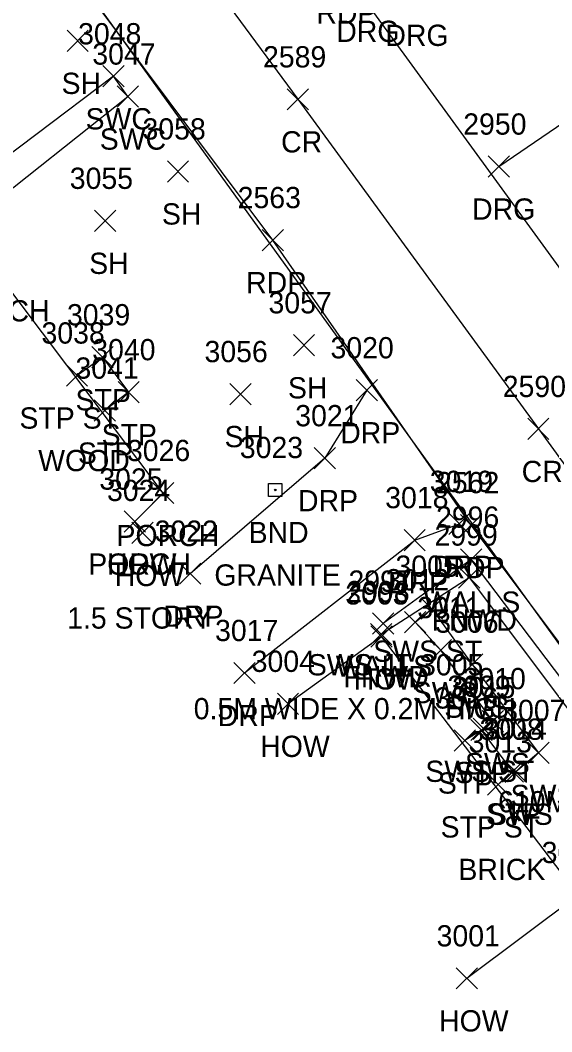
# Model space of a CAD drawing. Extents: x 1634209 to 1639641, y 608564 to 612258.
# Drawn here: x 1639348 to 1639398, y 610871.9 to 610967 of the extents above; entities that cross this region are included whole.
import ezdxf

# ---------------------------------------------------------------- set-up
doc = ezdxf.new("R2010")
doc.units = 0
for name, color, linetype in [('D_C', 7, 'Continuous'), ('DCP', 7, 'Continuous'), ('L_A', 7, 'Continuous'), ('L_C', 7, 'Continuous'), ('L_I', 7, 'Continuous'), ('L_TIC', 7, 'Continuous'), ('LBC', 7, 'Continuous'), ('LBF', 7, 'Continuous'), ('LFNC', 7, 'Continuous'), ('LWS', 7, 'Continuous'), ('M_A', 7, 'Continuous'), ('M_C', 7, 'Continuous'), ('M_I', 7, 'Continuous'), ('MHBP', 7, 'Continuous'), ('P_A', 7, 'Continuous'), ('P_I', 7, 'Continuous'), ('P_TIC', 7, 'Continuous'), ('PET', 7, 'Continuous'), ('PRC', 7, 'Continuous'), ('R_A', 7, 'Continuous'), ('R_I', 7, 'Continuous'), ('R_TIC', 7, 'Continuous'), ('RDG', 7, 'Continuous'), ('RDP', 7, 'Continuous'), ('RSW', 7, 'Continuous')]:
    doc.layers.add(name, color=color, linetype=linetype)

msp = doc.modelspace()

# ---------------------------------------------------------------- linework, layer by layer
at = {"layer": 'DCP'}
msp.add_lwpolyline([(1639403.429, 610901.863), (1639347.242, 610979.754)], dxfattribs=at)
at = {"layer": 'L_TIC'}
for points in [[(1639352.446, 610964.103), (1639354.446, 610966.103)], [(1639354.446, 610964.103), (1639352.446, 610966.103)], [(1639361.882, 610951.815), (1639363.882, 610953.815)], [(1639363.882, 610951.815), (1639361.882, 610953.815)], [(1639355.044, 610947.171), (1639357.044, 610949.171)], [(1639357.044, 610947.171), (1639355.044, 610949.171)], [(1639373.732, 610935.459), (1639375.732, 610937.459)], [(1639375.732, 610935.459), (1639373.732, 610937.459)], [(1639354.789, 610934.333), (1639356.789, 610936.333)], [(1639356.789, 610934.333), (1639354.789, 610936.333)], [(1639352.384, 610932.617), (1639354.384, 610934.617)], [(1639354.384, 610932.617), (1639352.384, 610934.617)], [(1639357.243, 610931.049), (1639359.243, 610933.049)], [(1639359.243, 610931.049), (1639357.243, 610933.049)], [(1639367.771, 610930.87), (1639369.771, 610932.87)], [(1639369.771, 610930.87), (1639367.771, 610932.87)], [(1639355.012, 610929.316), (1639357.012, 610931.316)], [(1639357.012, 610929.316), (1639355.012, 610931.316)], [(1639360.478, 610921.562), (1639362.478, 610923.562)], [(1639362.478, 610921.562), (1639360.478, 610923.562)], [(1639357.822, 610918.876), (1639359.822, 610920.876)], [(1639359.822, 610918.876), (1639357.822, 610920.876)], [(1639357.822, 610918.876), (1639359.822, 610920.876)], [(1639359.822, 610918.876), (1639357.822, 610920.876)], [(1639358.544, 610917.804), (1639360.544, 610919.804)], [(1639360.544, 610917.804), (1639358.544, 610919.804)], [(1639389.461, 610915.297), (1639391.461, 610917.297)], [(1639391.461, 610915.297), (1639389.461, 610917.297)], [(1639389.271, 610913.61), (1639391.271, 610915.61)], [(1639391.271, 610913.61), (1639389.271, 610915.61)], [(1639381.172, 610909.274), (1639383.172, 610911.274)], [(1639383.172, 610909.274), (1639381.172, 610911.274)], [(1639380.978, 610908.284), (1639382.978, 610910.284)], [(1639382.978, 610908.284), (1639380.978, 610910.284)], [(1639381.03, 610908.072), (1639383.03, 610910.072)], [(1639383.03, 610908.072), (1639381.03, 610910.072)], [(1639372.23, 610901.729), (1639374.23, 610903.729)], [(1639374.23, 610901.729), (1639372.23, 610903.729)], [(1639390.43, 610899.263), (1639392.43, 610901.263)], [(1639392.43, 610899.263), (1639390.43, 610901.263)], [(1639388.862, 610898.281), (1639390.862, 610900.281)], [(1639390.862, 610898.281), (1639388.862, 610900.281)], [(1639393.385, 610895.365), (1639395.385, 610897.365)], [(1639395.385, 610895.365), (1639393.385, 610897.365)], [(1639391.986, 610894.148), (1639393.986, 610896.148)], [(1639393.986, 610894.148), (1639391.986, 610896.148)], [(1639389.051, 610875.903), (1639391.051, 610877.903)], [(1639391.051, 610875.903), (1639389.051, 610877.903)]]:
    msp.add_lwpolyline(points, dxfattribs=at)
at = {"layer": 'LBC'}
for points in [[(1639359.544, 610918.804), (1639358.822, 610919.876)], [(1639390.051, 610876.903), (1639400.499, 610884.745), (1639382.03, 610909.072), (1639373.23, 610902.729)]]:
    msp.add_lwpolyline(points, dxfattribs=at)
at = {"layer": 'LBF'}
for points in [[(1639358.822, 610919.876), (1639361.478, 610922.562), (1639345.524, 610943.704), (1639340.471, 610940.178), (1639335.049, 610947.51), (1639331.997, 610945.274)], [(1639353.384, 610933.617), (1639355.789, 610935.333), (1639358.243, 610932.049), (1639356.012, 610930.316)], [(1639392.986, 610895.148), (1639394.385, 610896.365), (1639391.43, 610900.263), (1639389.862, 610899.281)]]:
    msp.add_lwpolyline(points, dxfattribs=at)
at = {"layer": 'LFNC'}
msp.add_lwpolyline([(1639381.978, 610909.284), (1639390.271, 610914.61), (1639408.47, 610890.353)], dxfattribs=at)
at = {"layer": 'LWS'}
msp.add_lwpolyline([(1639409.159, 610891.598), (1639390.461, 610916.297), (1639382.172, 610910.274)], dxfattribs=at)
at = {"layer": 'MHBP'}
msp.add_lwpolyline([(1639371.409, 610923.471), (1639372.659, 610923.471), (1639372.659, 610922.221), (1639371.409, 610922.221)], close=True, dxfattribs=at)
msp.add_circle((1639372.034, 610922.846), 0.0833, dxfattribs=at)
at = {"layer": 'P_TIC'}
for points in [[(1639373.145, 610958.599), (1639375.145, 610960.599)], [(1639375.145, 610958.599), (1639373.145, 610960.599)], [(1639370.801, 610945.358), (1639372.801, 610947.358)], [(1639372.801, 610945.358), (1639370.801, 610947.358)], [(1639395.768, 610927.589), (1639397.768, 610929.589)], [(1639397.768, 610927.589), (1639395.768, 610929.589)], [(1639389.458, 610918.541), (1639391.458, 610920.541)], [(1639391.458, 610918.541), (1639389.458, 610920.541)]]:
    msp.add_lwpolyline(points, dxfattribs=at)
at = {"layer": 'PET'}
for points in [[(1639410.825, 610892.364), (1639390.458, 610919.541), (1639371.801, 610946.358), (1639349.879, 610975.696), (1639327.189, 611005.386), (1639302.754, 611038.38), (1639275.028, 611075.512), (1639248.834, 611108.817), (1639223.626, 611142.441), (1639205.296, 611166.276), (1639182.184, 611194.122), (1639165.678, 611212.038), (1639150.219, 611225.989), (1639136.405, 611234.042), (1639135.28, 611232.533), (1639130.918, 611235.275), (1639127.562, 611237.663), (1639124.139, 611238.638)], [(1639231.623, 611167.792), (1639256.202, 611134.454), (1639283.543, 611097.441), (1639314.632, 611055.995), (1639346.719, 611013.836), (1639378.41, 610971.724), (1639408.009, 610931.002), (1639426.871, 610904.613)]]:
    msp.add_lwpolyline(points, dxfattribs=at)
at = {"layer": 'PRC'}
msp.add_lwpolyline([(1639145.026, 611260.3), (1639159.742, 611243.634), (1639188.697, 611206.44), (1639218.548, 611167.285), (1639245.48, 611130.825), (1639271.83, 611094.919), (1639293.449, 611066.846), (1639319.074, 611033.054), (1639349.486, 610993.068), (1639374.145, 610959.599), (1639396.768, 610928.589), (1639419.083, 610897.866)], dxfattribs=at)
at = {"layer": 'R_TIC'}
for points in [[(1639355.828, 610960.768), (1639357.828, 610962.768)], [(1639357.828, 610960.768), (1639355.828, 610962.768)], [(1639357.164, 610958.862), (1639359.164, 610960.862)], [(1639359.164, 610958.862), (1639357.164, 610960.862)], [(1639392.051, 610952.274), (1639394.051, 610954.274)], [(1639394.051, 610952.274), (1639392.051, 610954.274)], [(1639379.649, 610931.229), (1639381.649, 610933.229)], [(1639381.649, 610931.229), (1639379.649, 610933.229)], [(1639375.68, 610924.838), (1639377.68, 610926.838)], [(1639377.68, 610924.838), (1639375.68, 610926.838)], [(1639388.341, 610918.658), (1639390.341, 610920.658)], [(1639390.341, 610918.658), (1639388.341, 610920.658)], [(1639384.14, 610917.131), (1639386.14, 610919.131)], [(1639386.14, 610917.131), (1639384.14, 610919.131)], [(1639363.023, 610913.973), (1639365.023, 610915.973)], [(1639365.023, 610913.973), (1639363.023, 610915.973)], [(1639385.748, 610910.68), (1639387.748, 610912.68)], [(1639387.748, 610910.68), (1639385.748, 610912.68)], [(1639384.189, 610909.403), (1639386.189, 610911.403)], [(1639386.189, 610909.403), (1639384.189, 610911.403)], [(1639386.588, 610906.787), (1639388.588, 610908.787)], [(1639388.588, 610906.787), (1639386.588, 610908.787)], [(1639389.547, 610905.416), (1639391.547, 610907.416)], [(1639391.547, 610905.416), (1639389.547, 610907.416)], [(1639368.139, 610904.628), (1639370.139, 610906.628)], [(1639370.139, 610904.628), (1639368.139, 610906.628)], [(1639391.5, 610900.1), (1639393.5, 610902.1)], [(1639393.5, 610900.1), (1639391.5, 610902.1)], [(1639390.646, 610899.382), (1639392.646, 610901.382)], [(1639392.646, 610899.382), (1639390.646, 610901.382)], [(1639395.787, 610897.108), (1639397.787, 610899.108)], [(1639397.787, 610897.108), (1639395.787, 610899.108)], [(1639393.657, 610895.339), (1639395.657, 610897.339)], [(1639395.657, 610895.339), (1639393.657, 610897.339)]]:
    msp.add_lwpolyline(points, dxfattribs=at)
at = {"layer": 'RDG'}
msp.add_lwpolyline([(1639393.051, 610953.274), (1639406.565, 610962.487), (1639423.196, 610974.538)], dxfattribs=at)
at = {"layer": 'RDP'}
for points in [[(1639380.649, 610932.229), (1639376.68, 610925.838), (1639364.023, 610914.973)], [(1639369.139, 610905.628), (1639385.14, 610918.131), (1639389.341, 610919.658)]]:
    msp.add_lwpolyline(points, dxfattribs=at)
at = {"layer": 'RSW'}
for points in [[(1639341.433, 610946.229), (1639343.921, 610948.574), (1639358.164, 610959.862), (1639356.828, 610961.768), (1639342.188, 610950.735), (1639339.124, 610949.361)], [(1639385.189, 610910.403), (1639386.748, 610911.68)], [(1639386.748, 610911.68), (1639390.547, 610906.416), (1639396.787, 610898.108), (1639394.657, 610896.339)], [(1639391.646, 610900.382), (1639392.5, 610901.1), (1639387.588, 610907.787), (1639385.189, 610910.403)]]:
    msp.add_lwpolyline(points, dxfattribs=at)

# ---------------------------------------------------------------- texts
at = {"layer": 'D_C'}
msp.add_text('610MM X 610MM', height=2, dxfattribs=at).set_placement((1639392.982, 610892.52))
at = {"layer": 'L_A'}
for s, p in [('SH', (1639351.935, 610960.103)), ('SH', (1639361.37, 610947.815)), ('SH', (1639354.532, 610943.171)), ('PORCH', (1639341.146, 610938.704)), ('SH', (1639373.22, 610931.459)), ('STP', (1639353.246, 610930.333)), ('STP ST', (1639347.975, 610928.617)), ('STP', (1639355.699, 610927.049)), ('SH', (1639367.259, 610926.87)), ('STP', (1639353.469, 610925.316)), ('PORCH', (1639357.1, 610917.562)), ('PORCH', (1639354.444, 610914.876)), ('HOW', (1639356.207, 610914.876)), ('HOW', (1639356.93, 610913.804)), ('WALLS', (1639386.004, 610911.297)), ('FNWD', (1639386.736, 610909.61)), ('WALLS', (1639377.715, 610905.274)), ('FNWD', (1639378.443, 610904.284)), ('HOW', (1639379.416, 610904.072)), ('HOW', (1639370.615, 610897.729)), ('STP', (1639388.887, 610895.263)), ('STP', (1639387.319, 610894.281)), ('STP', (1639391.842, 610891.365)), ('STP ST', (1639387.577, 610890.148)), ('HOW', (1639387.437, 610871.903))]:
    msp.add_text(s, height=2, dxfattribs=at).set_placement(p)
at = {"layer": 'L_C'}
for s, p in [('WOOD', (1639349.738, 610924.617)), ('1.5 STORY', (1639352.458, 610909.804)), ('0.5M WIDE X 0.2M HIGH', (1639364.361, 610901.274)), ('BRICK', (1639389.254, 610886.148))]:
    msp.add_text(s, height=2, dxfattribs=at).set_placement(p)
at = {"layer": 'L_I'}
for s, p in [('3058', (1639359.543, 610955.815)), ('3055', (1639352.705, 610951.171)), ('3057', (1639371.393, 610939.459)), ('3039', (1639352.443, 610938.333)), ('3038', (1639350.046, 610936.617)), ('3040', (1639354.818, 610935.049)), ('3056', (1639365.377, 610934.87)), ('3041', (1639353.24, 610933.316)), ('3026', (1639358.084, 610925.562)), ('3025', (1639355.483, 610922.876)), ('3025', (1639355.483, 610922.876)), ('3024', (1639356.206, 610921.804)), ('2996', (1639387.146, 610919.297)), ('2999', (1639387.004, 610917.61)), ('2997', (1639378.912, 610913.274)), ('3003', (1639378.613, 610912.072)), ('2998', (1639378.718, 610912.284)), ('3004', (1639369.812, 610905.729)), ('3015', (1639388.659, 610903.263)), ('3016', (1639387.036, 610902.281)), ('3014', (1639391.614, 610899.365)), ('3013', (1639390.215, 610898.148)), ('3002', (1639397.082, 610887.745)), ('3001', (1639387.201, 610879.903))]:
    msp.add_text(s, height=2, dxfattribs=at).set_placement(p)
at = {"layer": 'M_A'}
msp.add_text('BND', height=2, dxfattribs=at).set_placement((1639369.523, 610917.846))
at = {"layer": 'M_C'}
msp.add_text('GRANITE', height=2, dxfattribs=at).set_placement((1639366.302, 610913.846))
at = {"layer": 'M_I'}
msp.add_text('3023', height=2, dxfattribs=at).set_placement((1639368.696, 610925.846))
at = {"layer": 'P_A'}
for s, p in [('RDP', (1639375.898, 610966.724)), ('CR', (1639372.578, 610954.599)), ('RDP', (1639369.289, 610941.358)), ('CR', (1639395.201, 610923.589)), ('RDP', (1639387.946, 610914.541))]:
    msp.add_text(s, height=2, dxfattribs=at).set_placement(p)
at = {"layer": 'P_I'}
for s, p in [('2589', (1639370.877, 610962.599)), ('2563', (1639368.494, 610949.358)), ('2590', (1639393.421, 610931.589)), ('2562', (1639387.151, 610922.541))]:
    msp.add_text(s, height=2, dxfattribs=at).set_placement(p)
at = {"layer": 'R_A'}
for s, p in [('DRG', (1639377.764, 610964.996)), ('DRG', (1639382.385, 610964.623)), ('SWC', (1639354.19, 610956.768)), ('SWC', (1639355.526, 610954.862)), ('DRG', (1639390.539, 610948.274)), ('DRP', (1639378.137, 610927.229)), ('DRP', (1639374.168, 610920.838)), ('DRP', (1639386.829, 610914.658)), ('DRP', (1639382.628, 610913.131)), ('DRP', (1639361.512, 610909.973)), ('SWS ST', (1639381.244, 610906.68)), ('SWS JT 3005', (1639375.095, 610905.403)), ('SWS', (1639384.958, 610902.787)), ('DRP', (1639366.627, 610900.628)), ('SWS', (1639387.917, 610901.416)), ('SWS', (1639389.87, 610896.1)), ('SWS ST', (1639386.142, 610895.382)), ('SWS', (1639394.157, 610893.108)), ('SWS', (1639392.027, 610891.339))]:
    msp.add_text(s, height=2, dxfattribs=at).set_placement(p)
at = {"layer": 'R_I'}
for s, p in [('3048', (1639353.489, 610964.768)), ('3047', (1639354.825, 610962.862)), ('2950', (1639389.704, 610956.274)), ('3020', (1639377.224, 610935.229)), ('3021', (1639373.908, 610928.838)), ('3019', (1639386.562, 610922.658)), ('3018', (1639382.369, 610921.131)), ('3022', (1639360.685, 610917.973)), ('3005', (1639383.331, 610914.68)), ('3012', (1639382.418, 610913.403)), ('3011', (1639385.383, 610910.787)), ('3006', (1639387.075, 610909.416)), ('3017', (1639366.367, 610908.628)), ('3010', (1639389.642, 610904.1)), ('3009', (1639388.221, 610903.382)), ('3007', (1639393.37, 610901.108)), ('3008', (1639391.24, 610899.339))]:
    msp.add_text(s, height=2, dxfattribs=at).set_placement(p)

doc.saveas('drawing.dxf')
